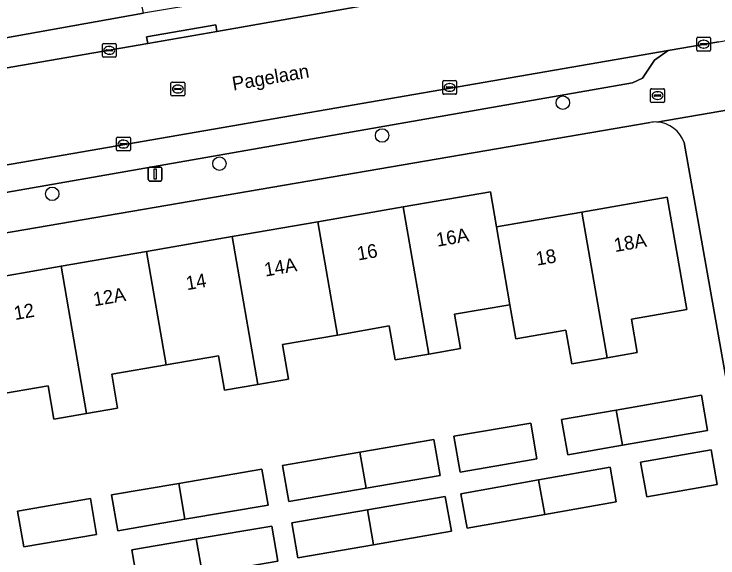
# Model space of a CAD drawing. Extents: x 162879 to 165540, y 384011 to 385181.
# Drawn here: x 163906.2 to 163957.3, y 384654.9 to 384694.4 of the extents above; entities that cross this region are included whole.
import ezdxf

# ---------------------------------------------------------------- set-up
doc = ezdxf.new("R2010")
doc.units = 0
for name, color, linetype in [('IMGEO_Boom', 7, 'Continuous'), ('IMGEO_Brandkraan', 7, 'Continuous'), ('IMGEO_Erf', 7, 'Continuous'), ('IMGEO_Kolk', 7, 'Continuous'), ('IMGEO_Lichtmast', 7, 'Continuous'), ('IMGEO_Openbare_ruimte_label', 7, 'Continuous'), ('IMGEO_Pand', 7, 'Continuous'), ('IMGEO_Pand_nummerreeks', 7, 'Continuous'), ('IMGEO_Parkeervlak_open', 7, 'Continuous'), ('IMGEO_Rijbaan_lokaal_gesloten', 7, 'Continuous'), ('IMGEO_Rioolput', 7, 'Continuous'), ('IMGEO_Voetpad_open', 7, 'Continuous')]:
    doc.layers.add(name, color=color, linetype=linetype)

msp = doc.modelspace()

# ---------------------------------------------------------------- linework, layer by layer
at = {"layer": 'IMGEO_Boom'}
for centre in [(163946.063, 384687.949), (163932.928, 384685.564), (163921.112, 384683.519), (163908.963, 384681.323)]:
    msp.add_circle(centre, 0.489, dxfattribs=at)
at = {"layer": 'IMGEO_Brandkraan'}
for p, q in [((163952.441, 384688.042), (163952.441, 384688.894)), ((163952.516, 384688.968), (163953.368, 384688.968)), ((163952.929, 384688.748), (163952.954, 384688.748)), ((163953.442, 384688.894), (163953.442, 384688.042)), ((163952.7, 384688.462), (163952.7, 384688.474)), ((163953.138, 384688.425), (163952.74, 384688.425)), ((163952.743, 384688.511), (163953.141, 384688.511)), ((163952.952, 384688.188), (163952.927, 384688.188)), ((163953.184, 384688.474), (163953.184, 384688.462)), ((163953.368, 384687.968), (163952.516, 384687.968))]:
    msp.add_line(p, q, dxfattribs=at)
for points in [[(163952.441, 384688.042), (163952.441, 384688.894)], [(163952.516, 384688.968), (163953.368, 384688.968)], [(163953.442, 384688.894), (163953.442, 384688.042)], [(163953.368, 384687.968), (163952.516, 384687.968)]]:
    msp.add_lwpolyline(points, dxfattribs=at)
for centre, radius, start, end in [((163952.518, 384688.892), 0.0765, 91.552, 178.448), ((163952.518, 384688.892), 0.0765, 91.552, 178.448), ((163953.366, 384688.892), 0.0765, 1.552, 88.448), ((163953.366, 384688.892), 0.0765, 1.552, 88.448), ((163952.518, 384688.044), 0.0765, 181.552, 268.448), ((163952.518, 384688.044), 0.0765, 181.552, 268.448), ((163952.74, 384688.471), 0.0403, 85.8775, 175.7526), ((163952.737, 384688.461), 0.0366, 178.938, 274.7102), ((163953.141, 384688.468), 0.043, 264.8664, 352.4533), ((163953.145, 384688.473), 0.0386, 1.7309, 96.639), ((163953.366, 384688.044), 0.0765, 271.552, 358.448), ((163953.366, 384688.044), 0.0765, 271.552, 358.448)]:
    msp.add_arc(centre, radius, start, end, dxfattribs=at)
for centre, major_axis, ratio, start_param, end_param in [((163952.928, 384688.468), (-0.387, 0.002), 0.722429, 4.712389, 7.853982), ((163952.953, 384688.468), (-0.39, 0.002), 0.717154, 1.570796, 4.712389)]:
    msp.add_ellipse(centre, major_axis=major_axis, ratio=ratio, start_param=start_param, end_param=end_param, dxfattribs=at)
at = {"layer": 'IMGEO_Erf'}
for points in [[(163886.647, 384689.276), (163915.582, 384694.452), (163914.34, 384700.546)], [(163952.418, 384686.515), (163900.946, 384677.697)], [(163962.212, 384643.685), (163954.872, 384685.057)], [(163903.264, 384674.956), (163909.6, 384676.056), (163915.816, 384677.136), (163922.033, 384678.216), (163928.25, 384679.296), (163934.466, 384680.375), (163940.799, 384681.475), (163941.245, 384678.92), (163947.445, 384679.997), (163953.645, 384681.074), (163955.061, 384672.922), (163951.048, 384672.225), (163951.472, 384669.784), (163949.286, 384669.404), (163946.713, 384668.957), (163946.286, 384671.412), (163942.64, 384670.779), (163942.207, 384673.267), (163938.182, 384672.567), (163938.615, 384670.074), (163936.325, 384669.677), (163933.879, 384669.252), (163933.451, 384671.719), (163929.68, 384671.064), (163925.696, 384670.372), (163926.131, 384667.866), (163923.898, 384667.478), (163921.476, 384667.058), (163921.042, 384669.555), (163917.247, 384668.896), (163913.282, 384668.207), (163913.71, 384665.743), (163911.459, 384665.352), (163909.085, 384664.939), (163908.662, 384667.373), (163904.701, 384666.685)]]:
    msp.add_lwpolyline(points, dxfattribs=at)
for points in [[(163956.136, 384666.685), (163956.58, 384664.129), (163950.39, 384663.054), (163946.419, 384662.364), (163945.975, 384664.921), (163949.945, 384665.61)], [(163938.148, 384663.708), (163943.725, 384664.666), (163944.172, 384662.06), (163942.385, 384661.753), (163938.6, 384661.103)], [(163925.694, 384661.569), (163931.323, 384662.536), (163936.69, 384663.458), (163937.143, 384660.853), (163931.771, 384659.93), (163926.147, 384658.964)], [(163951.713, 384661.832), (163956.827, 384662.721), (163957.267, 384660.192), (163952.152, 384659.304)], [(163949.5, 384661.45), (163949.945, 384658.945), (163944.745, 384658.021), (163939.099, 384657.017), (163938.656, 384659.523), (163944.302, 384660.527)], [(163924.2, 384661.313), (163924.653, 384658.707), (163918.606, 384657.668), (163913.722, 384656.83), (163913.269, 384659.435), (163918.159, 384660.275)], [(163911.736, 384659.172), (163912.189, 384656.566), (163906.892, 384655.656), (163906.444, 384658.263)], [(163931.872, 384658.359), (163937.52, 384659.32), (163937.963, 384656.815), (163932.307, 384655.802), (163926.818, 384654.87), (163926.367, 384657.423)], [(163924.919, 384657.177), (163925.363, 384654.622), (163919.882, 384653.691), (163915.193, 384652.894), (163914.758, 384655.45), (163919.431, 384656.244)]]:
    msp.add_lwpolyline(points, close=True, dxfattribs=at)
for centre, radius, start, end in [((163952.785, 384684.422), 2.125, 87.0007, 99.943), ((163952.789, 384684.345), 2.201, 18.8606, 87.2143)]:
    msp.add_arc(centre, radius, start, end, dxfattribs=at)
at = {"layer": 'IMGEO_Kolk'}
for p, q in [((163955.866, 384692.703), (163956.718, 384692.703)), ((163912.606, 384691.329), (163912.606, 384692.181)), ((163912.681, 384692.255), (163913.533, 384692.255)), ((163913.607, 384692.181), (163913.607, 384691.329)), ((163955.791, 384691.777), (163955.791, 384692.629)), ((163956.05, 384692.197), (163956.05, 384692.209)), ((163956.488, 384692.16), (163956.09, 384692.16)), ((163956.093, 384692.246), (163956.491, 384692.246)), ((163956.279, 384692.483), (163956.304, 384692.483)), ((163956.534, 384692.209), (163956.534, 384692.197)), ((163956.792, 384692.629), (163956.792, 384691.777)), ((163912.865, 384691.749), (163912.865, 384691.761)), ((163913.303, 384691.712), (163912.905, 384691.712)), ((163912.908, 384691.798), (163913.306, 384691.798)), ((163913.094, 384692.035), (163913.119, 384692.035)), ((163913.349, 384691.761), (163913.349, 384691.749)), ((163956.718, 384691.703), (163955.866, 384691.703)), ((163956.302, 384691.923), (163956.277, 384691.923)), ((163913.533, 384691.255), (163912.681, 384691.255)), ((163913.117, 384691.475), (163913.092, 384691.475)), ((163937.337, 384688.632), (163937.337, 384689.484)), ((163937.412, 384689.558), (163938.264, 384689.558)), ((163937.596, 384689.052), (163937.596, 384689.064)), ((163937.639, 384689.101), (163938.037, 384689.101)), ((163937.825, 384689.338), (163937.85, 384689.338)), ((163938.08, 384689.064), (163938.08, 384689.052)), ((163938.338, 384689.484), (163938.338, 384688.632)), ((163938.264, 384688.558), (163937.412, 384688.558)), ((163938.034, 384689.015), (163937.636, 384689.015)), ((163937.848, 384688.778), (163937.823, 384688.778)), ((163913.641, 384684.518), (163913.641, 384685.37)), ((163913.716, 384685.444), (163914.568, 384685.444)), ((163913.943, 384684.987), (163914.341, 384684.987)), ((163914.129, 384685.224), (163914.154, 384685.224)), ((163914.642, 384685.37), (163914.642, 384684.518)), ((163913.9, 384684.938), (163913.9, 384684.95)), ((163914.338, 384684.901), (163913.94, 384684.901)), ((163914.152, 384684.664), (163914.127, 384684.664)), ((163914.384, 384684.95), (163914.384, 384684.938)), ((163914.568, 384684.444), (163913.716, 384684.444))]:
    msp.add_line(p, q, dxfattribs=at)
for points in [[(163955.866, 384692.703), (163956.718, 384692.703)], [(163912.606, 384691.329), (163912.606, 384692.181)], [(163912.681, 384692.255), (163913.533, 384692.255)], [(163913.607, 384692.181), (163913.607, 384691.329)], [(163955.791, 384691.777), (163955.791, 384692.629)], [(163956.792, 384692.629), (163956.792, 384691.777)], [(163956.718, 384691.703), (163955.866, 384691.703)], [(163913.533, 384691.255), (163912.681, 384691.255)], [(163937.337, 384688.632), (163937.337, 384689.484)], [(163937.412, 384689.558), (163938.264, 384689.558)], [(163938.338, 384689.484), (163938.338, 384688.632)], [(163938.264, 384688.558), (163937.412, 384688.558)], [(163913.641, 384684.518), (163913.641, 384685.37)], [(163913.716, 384685.444), (163914.568, 384685.444)], [(163914.642, 384685.37), (163914.642, 384684.518)], [(163914.568, 384684.444), (163913.716, 384684.444)]]:
    msp.add_lwpolyline(points, dxfattribs=at)
for centre, radius, start, end in [((163955.868, 384692.627), 0.0765, 91.552, 178.448), ((163955.868, 384692.627), 0.0765, 91.552, 178.448), ((163956.716, 384692.627), 0.0765, 1.552, 88.448), ((163956.716, 384692.627), 0.0765, 1.552, 88.448), ((163912.683, 384692.179), 0.0765, 91.552, 178.448), ((163912.683, 384692.179), 0.0765, 91.552, 178.448), ((163913.531, 384692.179), 0.0765, 1.552, 88.448), ((163913.531, 384692.179), 0.0765, 1.552, 88.448), ((163956.09, 384692.206), 0.0403, 85.8775, 175.7526), ((163956.087, 384692.196), 0.0366, 178.938, 274.7102), ((163956.491, 384692.203), 0.043, 264.8664, 352.4533), ((163956.495, 384692.208), 0.0386, 1.7309, 96.639), ((163912.905, 384691.758), 0.0403, 85.8775, 175.7526), ((163912.902, 384691.748), 0.0366, 178.938, 274.7102), ((163913.306, 384691.755), 0.043, 264.8664, 352.4533), ((163913.31, 384691.76), 0.0386, 1.7309, 96.639), ((163955.868, 384691.779), 0.0765, 181.552, 268.448), ((163955.868, 384691.779), 0.0765, 181.552, 268.448), ((163956.716, 384691.779), 0.0765, 271.552, 358.448), ((163956.716, 384691.779), 0.0765, 271.552, 358.448), ((163912.683, 384691.331), 0.0765, 181.552, 268.448), ((163912.683, 384691.331), 0.0765, 181.552, 268.448), ((163913.531, 384691.331), 0.0765, 271.552, 358.448), ((163913.531, 384691.331), 0.0765, 271.552, 358.448), ((163937.414, 384689.482), 0.0765, 91.552, 178.448), ((163937.414, 384689.482), 0.0765, 91.552, 178.448), ((163937.636, 384689.061), 0.0403, 85.8775, 175.7526), ((163938.041, 384689.063), 0.0386, 1.7309, 96.639), ((163938.262, 384689.482), 0.0765, 1.552, 88.448), ((163938.262, 384689.482), 0.0765, 1.552, 88.448), ((163937.414, 384688.634), 0.0765, 181.552, 268.448), ((163937.414, 384688.634), 0.0765, 181.552, 268.448), ((163937.633, 384689.051), 0.0366, 178.938, 274.7102), ((163938.037, 384689.058), 0.043, 264.8664, 352.4533), ((163938.262, 384688.634), 0.0765, 271.552, 358.448), ((163938.262, 384688.634), 0.0765, 271.552, 358.448), ((163913.718, 384685.368), 0.0765, 91.552, 178.448), ((163913.718, 384685.368), 0.0765, 91.552, 178.448), ((163913.94, 384684.947), 0.0403, 85.8775, 175.7526), ((163914.345, 384684.949), 0.0386, 1.7309, 96.639), ((163914.566, 384685.368), 0.0765, 1.552, 88.448), ((163914.566, 384685.368), 0.0765, 1.552, 88.448), ((163913.718, 384684.52), 0.0765, 181.552, 268.448), ((163913.718, 384684.52), 0.0765, 181.552, 268.448), ((163913.937, 384684.937), 0.0366, 178.938, 274.7102), ((163914.341, 384684.944), 0.043, 264.8664, 352.4533), ((163914.566, 384684.52), 0.0765, 271.552, 358.448), ((163914.566, 384684.52), 0.0765, 271.552, 358.448)]:
    msp.add_arc(centre, radius, start, end, dxfattribs=at)
for centre, major_axis, ratio, start_param, end_param in [((163956.278, 384692.203), (-0.387, 0.002), 0.722429, 4.712389, 7.853982), ((163956.303, 384692.203), (-0.39, 0.002), 0.717154, 1.570796, 4.712389), ((163913.093, 384691.755), (-0.387, 0.002), 0.722429, 4.712389, 7.853982), ((163913.118, 384691.755), (-0.39, 0.002), 0.717154, 1.570796, 4.712389), ((163937.824, 384689.058), (-0.387, 0.002), 0.722429, 4.712389, 7.853982), ((163937.849, 384689.058), (-0.39, 0.002), 0.717154, 1.570796, 4.712389), ((163914.128, 384684.944), (-0.387, 0.002), 0.722429, 4.712389, 7.853982), ((163914.153, 384684.944), (-0.39, 0.002), 0.717154, 1.570796, 4.712389)]:
    msp.add_ellipse(centre, major_axis=major_axis, ratio=ratio, start_param=start_param, end_param=end_param, dxfattribs=at)
at = {"layer": 'IMGEO_Lichtmast'}
for p, q in [((163915.941, 384682.357), (163915.941, 384683.157)), ((163915.941, 384683.157), (163915.941, 384682.357)), ((163916.041, 384683.257), (163916.831, 384683.257)), ((163916.831, 384683.257), (163916.041, 384683.257)), ((163916.931, 384683.157), (163916.931, 384682.357)), ((163916.931, 384682.357), (163916.931, 384683.157)), ((163916.831, 384682.257), (163916.041, 384682.257)), ((163916.041, 384682.257), (163916.831, 384682.257))]:
    msp.add_line(p, q, dxfattribs=at)
msp.add_lwpolyline([(163916.361, 384683.132), (163916.511, 384683.132), (163916.511, 384682.382), (163916.361, 384682.382), (163916.361, 384683.132)], dxfattribs=at)
for centre, start, end in [((163916.041, 384683.157), 90, 180), ((163916.041, 384683.157), 90, 180), ((163916.831, 384683.157), 0, 90), ((163916.831, 384683.157), 360, 90), ((163916.041, 384682.357), 180, 270), ((163916.041, 384682.357), 180, 270), ((163916.831, 384682.357), 270, 0), ((163916.831, 384682.357), 270, 0)]:
    msp.add_arc(centre, 0.1, start, end, dxfattribs=at)
at = {"layer": 'IMGEO_Pand'}
for points in [[(163941.245, 384678.92), (163940.799, 384681.475), (163934.466, 384680.375), (163936.325, 384669.677), (163938.615, 384670.074), (163938.182, 384672.567), (163942.207, 384673.267)], [(163949.286, 384669.404), (163951.472, 384669.784), (163951.048, 384672.225), (163955.061, 384672.922), (163953.645, 384681.074), (163947.445, 384679.997)], [(163929.68, 384671.064), (163933.451, 384671.719), (163933.879, 384669.252), (163936.325, 384669.677), (163934.466, 384680.375), (163928.25, 384679.296)], [(163949.286, 384669.404), (163947.445, 384679.997), (163941.245, 384678.92), (163942.207, 384673.267), (163942.64, 384670.779), (163946.286, 384671.412), (163946.713, 384668.957)], [(163923.898, 384667.478), (163926.131, 384667.866), (163925.696, 384670.372), (163929.68, 384671.064), (163928.25, 384679.296), (163922.033, 384678.216)], [(163923.898, 384667.478), (163922.033, 384678.216), (163915.816, 384677.136), (163917.247, 384668.896), (163921.042, 384669.555), (163921.476, 384667.058)], [(163911.459, 384665.352), (163913.71, 384665.743), (163913.282, 384668.207), (163917.247, 384668.896), (163915.816, 384677.136), (163909.6, 384676.056)], [(163911.459, 384665.352), (163909.6, 384676.056), (163903.264, 384674.956), (163904.12, 384670.03), (163904.701, 384666.685), (163908.662, 384667.373), (163909.085, 384664.939)], [(163950.39, 384663.054), (163956.58, 384664.129), (163956.136, 384666.685), (163949.945, 384665.61)], [(163950.39, 384663.054), (163949.945, 384665.61), (163945.975, 384664.921), (163946.419, 384662.364)], [(163942.385, 384661.753), (163944.172, 384662.06), (163943.725, 384664.666), (163938.148, 384663.708), (163938.6, 384661.103)], [(163931.323, 384662.536), (163931.771, 384659.93), (163937.143, 384660.853), (163936.69, 384663.458)], [(163931.323, 384662.536), (163925.694, 384661.569), (163926.147, 384658.964), (163931.771, 384659.93)], [(163952.152, 384659.304), (163957.267, 384660.192), (163956.827, 384662.721), (163951.713, 384661.832)], [(163949.5, 384661.45), (163944.302, 384660.527), (163944.745, 384658.021), (163949.945, 384658.945)], [(163918.159, 384660.275), (163918.606, 384657.668), (163924.653, 384658.707), (163924.2, 384661.313)], [(163944.302, 384660.527), (163938.656, 384659.523), (163939.099, 384657.017), (163944.745, 384658.021)], [(163918.159, 384660.275), (163913.269, 384659.435), (163913.722, 384656.83), (163918.606, 384657.668)], [(163912.189, 384656.566), (163911.736, 384659.172), (163906.444, 384658.263), (163906.892, 384655.656)], [(163937.52, 384659.32), (163931.872, 384658.359), (163932.307, 384655.802), (163937.963, 384656.815)], [(163931.872, 384658.359), (163926.367, 384657.423), (163926.818, 384654.87), (163932.307, 384655.802)], [(163919.431, 384656.244), (163919.882, 384653.691), (163925.363, 384654.622), (163924.919, 384657.177)], [(163919.431, 384656.244), (163914.758, 384655.45), (163915.193, 384652.894), (163919.882, 384653.691)]]:
    msp.add_lwpolyline(points, close=True, dxfattribs=at)
at = {"layer": 'IMGEO_Parkeervlak_open'}
msp.add_lwpolyline([(163905.601, 384681.434), (163951.114, 384689.398), (163951.843, 384689.731), (163952.713, 384691.04), (163953.722, 384691.743), (163902.182, 384682.838), (163903.268, 384682.546), (163904.82, 384681.632)], dxfattribs=at)
at = {"layer": 'IMGEO_Rijbaan_lokaal_gesloten'}
msp.add_lwpolyline([(164024.385, 384711.216), (164000, 384707.088), (163991.189, 384705.522), (163986.876, 384704.755), (163920.933, 384693.119), (163915.898, 384692.25), (163889.259, 384687.653), (163890.452, 384680.811), (163902.182, 384682.838), (163953.722, 384691.743), (163957.391, 384692.377), (163974.141, 384695.52), (163974.356, 384695.564), (163976.632, 384695.961), (163995.143, 384699.195), (163997.389, 384699.611), (164015.802, 384702.806)], dxfattribs=at)
at = {"layer": 'IMGEO_Rioolput'}
for p, q in [((163917.591, 384688.517), (163917.591, 384689.369)), ((163917.666, 384689.443), (163918.518, 384689.443)), ((163918.079, 384689.223), (163918.104, 384689.223)), ((163918.592, 384689.369), (163918.592, 384688.517)), ((163917.85, 384688.937), (163917.85, 384688.949)), ((163918.288, 384688.9), (163917.89, 384688.9)), ((163917.893, 384688.986), (163918.291, 384688.986)), ((163918.102, 384688.663), (163918.077, 384688.663)), ((163918.334, 384688.949), (163918.334, 384688.937)), ((163918.518, 384688.443), (163917.666, 384688.443))]:
    msp.add_line(p, q, dxfattribs=at)
for points in [[(163917.591, 384688.517), (163917.591, 384689.369)], [(163917.666, 384689.443), (163918.518, 384689.443)], [(163918.592, 384689.369), (163918.592, 384688.517)], [(163918.518, 384688.443), (163917.666, 384688.443)]]:
    msp.add_lwpolyline(points, dxfattribs=at)
for centre, radius, start, end in [((163917.668, 384689.367), 0.0765, 91.552, 178.448), ((163917.668, 384689.367), 0.0765, 91.552, 178.448), ((163918.516, 384689.367), 0.0765, 1.552, 88.448), ((163918.516, 384689.367), 0.0765, 1.552, 88.448), ((163917.89, 384688.946), 0.0403, 85.8775, 175.7526), ((163917.887, 384688.936), 0.0366, 178.938, 274.7102), ((163918.291, 384688.943), 0.043, 264.8664, 352.4533), ((163918.295, 384688.948), 0.0386, 1.7309, 96.639), ((163917.668, 384688.519), 0.0765, 181.552, 268.448), ((163917.668, 384688.519), 0.0765, 181.552, 268.448), ((163918.516, 384688.519), 0.0765, 271.552, 358.448), ((163918.516, 384688.519), 0.0765, 271.552, 358.448)]:
    msp.add_arc(centre, radius, start, end, dxfattribs=at)
for centre, major_axis, ratio, start_param, end_param in [((163918.078, 384688.943), (-0.387, 0.002), 0.722429, 4.712389, 7.853982), ((163918.103, 384688.943), (-0.39, 0.002), 0.717154, 1.570796, 4.712389)]:
    msp.add_ellipse(centre, major_axis=major_axis, ratio=ratio, start_param=start_param, end_param=end_param, dxfattribs=at)
at = {"layer": 'IMGEO_Voetpad_open'}
for points in [[(164024.385, 384711.216), (164048.762, 384715.624), (164048.199, 384718.811), (164048.126, 384718.798), (164048.177, 384718.648), (164024.638, 384714.407), (164024.805, 384713.649), (164000, 384709.209), (163991.5, 384707.688), (163986.591, 384706.78), (163920.553, 384695.282), (163915.582, 384694.452), (163886.647, 384689.276)], [(163888.646, 384687.547), (163889.259, 384687.653), (163915.898, 384692.25), (163915.808, 384692.729), (163920.843, 384693.601), (163920.933, 384693.119), (163986.876, 384704.755), (163986.786, 384705.225), (163991.099, 384705.993), (163991.189, 384705.522), (164000, 384707.088), (164024.385, 384711.216)], [(163957.391, 384692.377), (163953.722, 384691.743), (163952.713, 384691.04), (163951.843, 384689.731), (163951.114, 384689.398), (163905.601, 384681.434)], [(163958.946, 384687.567), (163952.896, 384686.544)], [(163952.896, 384686.544), (163958.946, 384687.567)], [(163900.946, 384677.697), (163952.418, 384686.515)], [(163954.872, 384685.057), (163962.212, 384643.685), (163963.513, 384637.038), (163966.984, 384637.636)]]:
    msp.add_lwpolyline(points, dxfattribs=at)
msp.add_lwpolyline([(163915.898, 384692.25), (163920.933, 384693.119), (163920.843, 384693.601), (163915.808, 384692.729)], close=True, dxfattribs=at)
for centre, radius, start, end in [((163952.785, 384684.422), 2.125, 87.0007, 99.943), ((163952.789, 384684.345), 2.201, 18.8606, 87.2143)]:
    msp.add_arc(centre, radius, start, end, dxfattribs=at)

# ---------------------------------------------------------------- texts
at = {"layer": 'IMGEO_Openbare_ruimte_label'}
msp.add_text('Pagelaan', height=1, rotation=9.7824, dxfattribs=at).set_placement((163922.122, 384688.828))
at = {"layer": 'IMGEO_Pand_nummerreeks'}
for s, rotation, p in [('16A', 9.8536, (163936.947, 384677.477)), ('18A', 9.8545, (163949.859, 384677.087)), ('16', 9.8475, (163931.195, 384676.478)), ('18', 9.8514, (163944.184, 384676.101)), ('14A', 9.8549, (163924.456, 384675.308)), ('14', 9.8549, (163918.762, 384674.319)), ('12A', 9.8565, (163912.022, 384673.148)), ('12', 9.849, (163906.266, 384672.148))]:
    msp.add_text(s, height=1, rotation=rotation, dxfattribs=at).set_placement(p)

doc.saveas('drawing.dxf')
